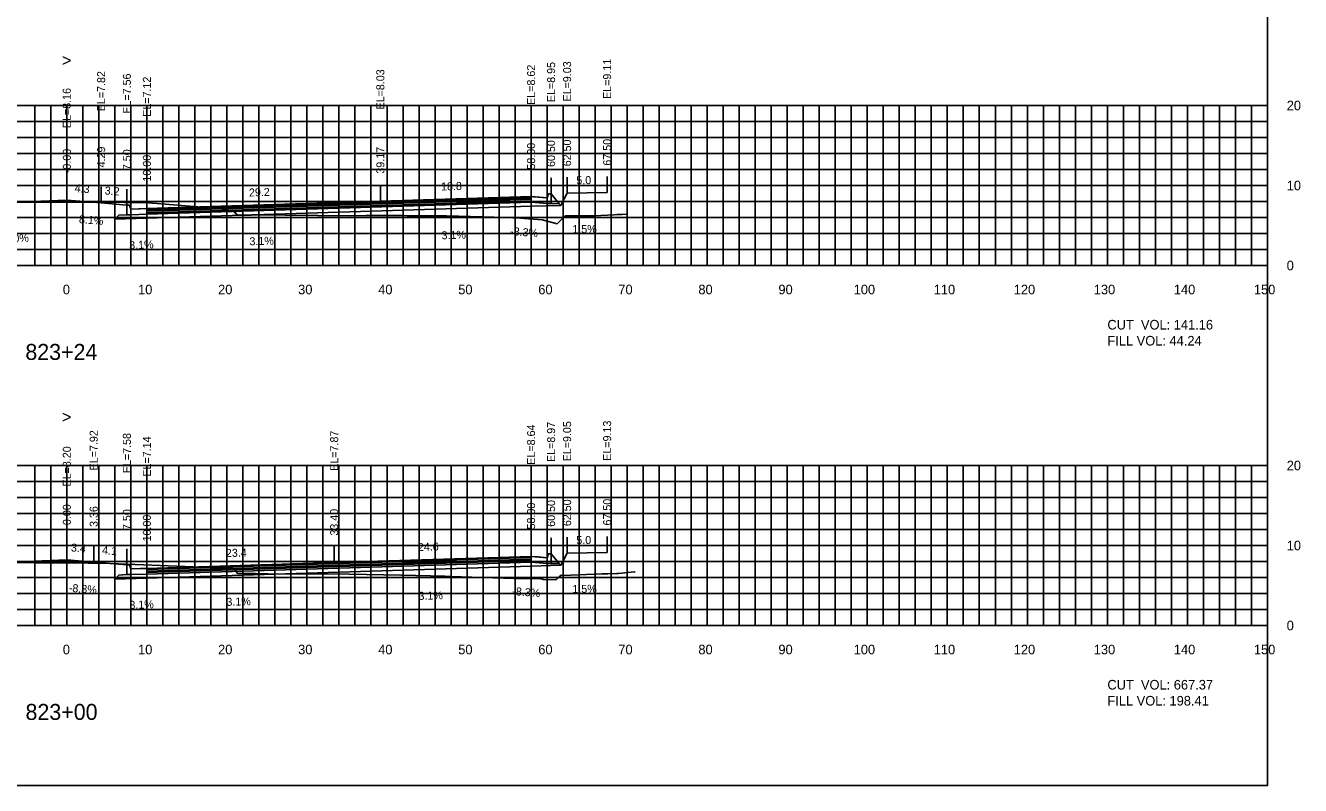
# Model space of a CAD drawing. Extents: x 1797419 to 1809236, y 248759 to 251512.
# Drawn here: x 1806705.8 to 1806865.1, y 250079.4 to 250174.4 of the extents above; entities that cross this region are included whole.
import ezdxf

# ---------------------------------------------------------------- set-up
doc = ezdxf.new("R2010")
doc.units = 0
for name, color, linetype in [('1', 7, 'Continuous'), ('10', 7, 'Continuous'), ('3', 7, 'Continuous'), ('31', 7, 'Continuous'), ('4', 7, 'Continuous'), ('60', 7, 'Continuous'), ('ANNO-TXT', 7, 'Continuous'), ('BASE', 7, 'Continuous'), ('CL-CNST', 7, 'Continuous'), ('Level 62', 7, 'Continuous'), ('LOWER BINDER', 7, 'Continuous'), ('M-ROADS', 7, 'Continuous'), ('UPPER BINDER', 7, 'Continuous'), ('WEARING', 7, 'Continuous')]:
    doc.layers.add(name, color=color, linetype=linetype)

msp = doc.modelspace()

# ---------------------------------------------------------------- linework, layer by layer
for p, q in [((1806710.99, 250152.6), (1806710.99, 250154.6)), ((1806711, 250152.6), (1806711, 250154.6)), ((1806769, 250153.05), (1806769, 250155.05)), ((1806769, 250153.05), (1806769, 250155.05)), ((1806771.5, 250153.38), (1806771.5, 250155.38)), ((1806773.5, 250153.46), (1806773.5, 250155.46)), ((1806778.5, 250153.54), (1806778.5, 250155.54)), ((1806715.29, 250152.25), (1806715.29, 250154.25)), ((1806718.5, 250151.99), (1806718.5, 250153.99)), ((1806721, 250151.55), (1806721, 250153.55)), ((1806750.17, 250152.46), (1806750.17, 250154.46)), ((1806769, 250108.07), (1806769, 250110.07)), ((1806771.5, 250108.4), (1806771.5, 250110.4)), ((1806773.5, 250108.48), (1806773.5, 250110.48)), ((1806778.5, 250108.56), (1806778.5, 250110.56)), ((1806711, 250107.63), (1806711, 250109.63)), ((1806714.36, 250107.35), (1806714.36, 250109.35)), ((1806718.5, 250107.01), (1806718.5, 250109.01)), ((1806721, 250106.57), (1806721, 250108.57)), ((1806744.4, 250107.3), (1806744.4, 250109.3))]:
    msp.add_line(p, q)
for points in [[(1806561, 250079.43), (1806861, 250079.43), (1806861, 250269.43), (1806561, 250269.43)], [(1806769, 250153.05), (1806771, 250152.88), (1806771.17, 250153.38), (1806771.5, 250153.38), (1806771.5, 250152.17), (1806771, 250152.17), (1806769, 250152.33)], [(1806718.5, 250151.99), (1806718.83, 250151.99), (1806719, 250151.49), (1806721, 250151.55), (1806721, 250150.83), (1806719, 250150.77), (1806718.5, 250150.77)], [(1806769, 250108.07), (1806771, 250107.9), (1806771.17, 250108.4), (1806771.5, 250108.4), (1806771.5, 250107.19), (1806771, 250107.19), (1806769, 250107.35)], [(1806718.5, 250107.01), (1806718.83, 250107.01), (1806719, 250106.51), (1806721, 250106.57), (1806721, 250105.85), (1806719, 250105.79), (1806718.5, 250105.79)]]:
    msp.add_lwpolyline(points, close=True)
at = {"layer": '60'}
for p, q in [((1806861, 250144.43), (1806861, 250164.43)), ((1806861.06, 250164.43), (1806861, 250164.43)), ((1806861.06, 250154.43), (1806861, 250154.43)), ((1806561, 250144.43), (1806861, 250144.43)), ((1806711, 250144.37), (1806711, 250144.43)), ((1806721, 250144.37), (1806721, 250144.43)), ((1806731, 250144.37), (1806731, 250144.43)), ((1806741, 250144.37), (1806741, 250144.43)), ((1806751, 250144.37), (1806751, 250144.43)), ((1806761, 250144.37), (1806761, 250144.43)), ((1806771, 250144.37), (1806771, 250144.43)), ((1806781, 250144.37), (1806781, 250144.43)), ((1806791, 250144.37), (1806791, 250144.43)), ((1806801, 250144.37), (1806801, 250144.43)), ((1806811, 250144.37), (1806811, 250144.43)), ((1806821, 250144.37), (1806821, 250144.43)), ((1806831, 250144.37), (1806831, 250144.43)), ((1806841, 250144.37), (1806841, 250144.43)), ((1806851, 250144.37), (1806851, 250144.43)), ((1806861, 250144.37), (1806861, 250144.43)), ((1806861.06, 250144.43), (1806861, 250144.43)), ((1806861, 250099.43), (1806861, 250119.43)), ((1806861.06, 250119.43), (1806861, 250119.43)), ((1806861.06, 250109.43), (1806861, 250109.43)), ((1806561, 250099.43), (1806861, 250099.43)), ((1806711, 250099.37), (1806711, 250099.43)), ((1806721, 250099.37), (1806721, 250099.43)), ((1806731, 250099.37), (1806731, 250099.43)), ((1806741, 250099.37), (1806741, 250099.43)), ((1806751, 250099.37), (1806751, 250099.43)), ((1806761, 250099.37), (1806761, 250099.43)), ((1806771, 250099.37), (1806771, 250099.43)), ((1806781, 250099.37), (1806781, 250099.43)), ((1806791, 250099.37), (1806791, 250099.43)), ((1806801, 250099.37), (1806801, 250099.43)), ((1806811, 250099.37), (1806811, 250099.43)), ((1806821, 250099.37), (1806821, 250099.43)), ((1806831, 250099.37), (1806831, 250099.43)), ((1806841, 250099.37), (1806841, 250099.43)), ((1806851, 250099.37), (1806851, 250099.43)), ((1806861, 250099.37), (1806861, 250099.43)), ((1806861.06, 250099.43), (1806861, 250099.43))]:
    msp.add_line(p, q, dxfattribs=at)
at = {"layer": 'BASE'}
for points in [[(1806721, 250150.83), (1806769, 250152.33), (1806771, 250152.17), (1806771.5, 250152.17), (1806772.5, 250152.15), (1806772.7, 250151.94), (1806769, 250151.83), (1806721, 250150.33), (1806717, 250150.21), (1806717.5, 250150.71), (1806718.5, 250150.77), (1806719, 250150.77)], [(1806721, 250105.85), (1806769, 250107.35), (1806771, 250107.19), (1806771.5, 250107.19), (1806772.5, 250107.17), (1806772.7, 250106.96), (1806769, 250106.85), (1806721, 250105.35), (1806717, 250105.23), (1806717.5, 250105.73), (1806718.5, 250105.79), (1806719, 250105.79)]]:
    msp.add_lwpolyline(points, close=True, dxfattribs=at)
at = {"layer": 'CL-CNST'}
for points in [[(1806698.99, 250152.12), (1806710.99, 250152.6), (1806711, 250152.6), (1806715.29, 250152.25), (1806718.5, 250151.99), (1806718.83, 250151.99), (1806718.96, 250151.62), (1806719, 250151.49), (1806720.14, 250151.53), (1806721, 250151.55), (1806750.17, 250152.46), (1806769, 250153.05), (1806769, 250153.05), (1806769.3, 250153.02), (1806771, 250152.88), (1806771.11, 250153.2), (1806771.17, 250153.38), (1806771.5, 250153.38), (1806772.5, 250152.15), (1806772.7, 250151.94), (1806773.13, 250152.77), (1806773.5, 250153.46), (1806778.5, 250153.54)], [(1806691.5, 250106.85), (1806711, 250107.63), (1806714.36, 250107.35), (1806718.5, 250107.01), (1806718.83, 250107.01), (1806718.92, 250106.75), (1806719, 250106.51), (1806720.18, 250106.55), (1806721, 250106.57), (1806744.4, 250107.3), (1806769, 250108.07), (1806769.87, 250108), (1806771, 250107.9), (1806771.11, 250108.22), (1806771.17, 250108.4), (1806771.5, 250108.4), (1806772.5, 250107.17), (1806772.7, 250106.96), (1806773.05, 250107.62), (1806773.5, 250108.48), (1806778.5, 250108.56)]]:
    msp.add_lwpolyline(points, dxfattribs=at)
at = {"layer": 'Level 62'}
for p, q in [((1806561, 250164.43), (1806861, 250164.43)), ((1806707, 250144.43), (1806707, 250164.43)), ((1806709, 250144.43), (1806709, 250164.43)), ((1806711, 250144.43), (1806711, 250164.43)), ((1806713, 250144.43), (1806713, 250164.43)), ((1806715, 250144.43), (1806715, 250164.43)), ((1806717, 250144.43), (1806717, 250164.43)), ((1806719, 250144.43), (1806719, 250164.43)), ((1806721, 250144.43), (1806721, 250164.43)), ((1806723, 250144.43), (1806723, 250164.43)), ((1806725, 250144.43), (1806725, 250164.43)), ((1806727, 250144.43), (1806727, 250164.43)), ((1806729, 250144.43), (1806729, 250164.43)), ((1806731, 250144.43), (1806731, 250164.43)), ((1806733, 250144.43), (1806733, 250164.43)), ((1806735, 250144.43), (1806735, 250164.43)), ((1806737, 250144.43), (1806737, 250164.43)), ((1806739, 250144.43), (1806739, 250164.43)), ((1806741, 250144.43), (1806741, 250164.43)), ((1806743, 250144.43), (1806743, 250164.43)), ((1806745, 250144.43), (1806745, 250164.43)), ((1806747, 250144.43), (1806747, 250164.43)), ((1806749, 250144.43), (1806749, 250164.43)), ((1806751, 250144.43), (1806751, 250164.43)), ((1806753, 250144.43), (1806753, 250164.43)), ((1806755, 250144.43), (1806755, 250164.43)), ((1806757, 250144.43), (1806757, 250164.43)), ((1806759, 250144.43), (1806759, 250164.43)), ((1806761, 250144.43), (1806761, 250164.43)), ((1806763, 250144.43), (1806763, 250164.43)), ((1806765, 250144.43), (1806765, 250164.43)), ((1806767, 250144.43), (1806767, 250164.43)), ((1806769, 250144.43), (1806769, 250164.43)), ((1806771, 250144.43), (1806771, 250164.43)), ((1806773, 250144.43), (1806773, 250164.43)), ((1806775, 250144.43), (1806775, 250164.43)), ((1806777, 250144.43), (1806777, 250164.43)), ((1806779, 250144.43), (1806779, 250164.43)), ((1806781, 250144.43), (1806781, 250164.43)), ((1806783, 250144.43), (1806783, 250164.43)), ((1806785, 250144.43), (1806785, 250164.43)), ((1806787, 250144.43), (1806787, 250164.43)), ((1806789, 250144.43), (1806789, 250164.43)), ((1806791, 250144.43), (1806791, 250164.43)), ((1806793, 250144.43), (1806793, 250164.43)), ((1806795, 250144.43), (1806795, 250164.43)), ((1806797, 250144.43), (1806797, 250164.43)), ((1806799, 250144.43), (1806799, 250164.43)), ((1806801, 250144.43), (1806801, 250164.43)), ((1806803, 250144.43), (1806803, 250164.43)), ((1806805, 250144.43), (1806805, 250164.43)), ((1806807, 250144.43), (1806807, 250164.43)), ((1806809, 250144.43), (1806809, 250164.43)), ((1806811, 250144.43), (1806811, 250164.43)), ((1806813, 250144.43), (1806813, 250164.43)), ((1806815, 250144.43), (1806815, 250164.43)), ((1806817, 250144.43), (1806817, 250164.43)), ((1806819, 250144.43), (1806819, 250164.43)), ((1806821, 250144.43), (1806821, 250164.43)), ((1806823, 250144.43), (1806823, 250164.43)), ((1806825, 250144.43), (1806825, 250164.43)), ((1806827, 250144.43), (1806827, 250164.43)), ((1806829, 250144.43), (1806829, 250164.43)), ((1806831, 250144.43), (1806831, 250164.43)), ((1806833, 250144.43), (1806833, 250164.43)), ((1806835, 250144.43), (1806835, 250164.43)), ((1806837, 250144.43), (1806837, 250164.43)), ((1806839, 250144.43), (1806839, 250164.43)), ((1806841, 250144.43), (1806841, 250164.43)), ((1806843, 250144.43), (1806843, 250164.43)), ((1806845, 250144.43), (1806845, 250164.43)), ((1806847, 250144.43), (1806847, 250164.43)), ((1806849, 250144.43), (1806849, 250164.43)), ((1806851, 250144.43), (1806851, 250164.43)), ((1806853, 250144.43), (1806853, 250164.43)), ((1806855, 250144.43), (1806855, 250164.43)), ((1806857, 250144.43), (1806857, 250164.43)), ((1806859, 250144.43), (1806859, 250164.43)), ((1806861, 250144.43), (1806861, 250164.43)), ((1806561, 250162.43), (1806861, 250162.43)), ((1806561, 250160.43), (1806861, 250160.43)), ((1806561, 250158.43), (1806861, 250158.43)), ((1806561, 250156.43), (1806861, 250156.43)), ((1806561, 250154.43), (1806861, 250154.43)), ((1806561, 250152.43), (1806861, 250152.43)), ((1806561, 250150.43), (1806861, 250150.43)), ((1806561, 250148.43), (1806861, 250148.43)), ((1806561, 250146.43), (1806861, 250146.43)), ((1806561, 250144.43), (1806861, 250144.43)), ((1806561, 250119.43), (1806861, 250119.43)), ((1806707, 250099.43), (1806707, 250119.43)), ((1806709, 250099.43), (1806709, 250119.43)), ((1806711, 250099.43), (1806711, 250119.43)), ((1806713, 250099.43), (1806713, 250119.43)), ((1806715, 250099.43), (1806715, 250119.43)), ((1806717, 250099.43), (1806717, 250119.43)), ((1806719, 250099.43), (1806719, 250119.43)), ((1806721, 250099.43), (1806721, 250119.43)), ((1806723, 250099.43), (1806723, 250119.43)), ((1806725, 250099.43), (1806725, 250119.43)), ((1806727, 250099.43), (1806727, 250119.43)), ((1806729, 250099.43), (1806729, 250119.43)), ((1806731, 250099.43), (1806731, 250119.43)), ((1806733, 250099.43), (1806733, 250119.43)), ((1806735, 250099.43), (1806735, 250119.43)), ((1806737, 250099.43), (1806737, 250119.43)), ((1806739, 250099.43), (1806739, 250119.43)), ((1806741, 250099.43), (1806741, 250119.43)), ((1806743, 250099.43), (1806743, 250119.43)), ((1806745, 250099.43), (1806745, 250119.43)), ((1806747, 250099.43), (1806747, 250119.43)), ((1806749, 250099.43), (1806749, 250119.43)), ((1806751, 250099.43), (1806751, 250119.43)), ((1806753, 250099.43), (1806753, 250119.43)), ((1806755, 250099.43), (1806755, 250119.43)), ((1806757, 250099.43), (1806757, 250119.43)), ((1806759, 250099.43), (1806759, 250119.43)), ((1806761, 250099.43), (1806761, 250119.43)), ((1806763, 250099.43), (1806763, 250119.43)), ((1806765, 250099.43), (1806765, 250119.43)), ((1806767, 250099.43), (1806767, 250119.43)), ((1806769, 250099.43), (1806769, 250119.43)), ((1806771, 250099.43), (1806771, 250119.43)), ((1806773, 250099.43), (1806773, 250119.43)), ((1806775, 250099.43), (1806775, 250119.43)), ((1806777, 250099.43), (1806777, 250119.43)), ((1806779, 250099.43), (1806779, 250119.43)), ((1806781, 250099.43), (1806781, 250119.43)), ((1806783, 250099.43), (1806783, 250119.43)), ((1806785, 250099.43), (1806785, 250119.43)), ((1806787, 250099.43), (1806787, 250119.43)), ((1806789, 250099.43), (1806789, 250119.43)), ((1806791, 250099.43), (1806791, 250119.43)), ((1806793, 250099.43), (1806793, 250119.43)), ((1806795, 250099.43), (1806795, 250119.43)), ((1806797, 250099.43), (1806797, 250119.43)), ((1806799, 250099.43), (1806799, 250119.43)), ((1806801, 250099.43), (1806801, 250119.43)), ((1806803, 250099.43), (1806803, 250119.43)), ((1806805, 250099.43), (1806805, 250119.43)), ((1806807, 250099.43), (1806807, 250119.43)), ((1806809, 250099.43), (1806809, 250119.43)), ((1806811, 250099.43), (1806811, 250119.43)), ((1806813, 250099.43), (1806813, 250119.43)), ((1806815, 250099.43), (1806815, 250119.43)), ((1806817, 250099.43), (1806817, 250119.43)), ((1806819, 250099.43), (1806819, 250119.43)), ((1806821, 250099.43), (1806821, 250119.43)), ((1806823, 250099.43), (1806823, 250119.43)), ((1806825, 250099.43), (1806825, 250119.43)), ((1806827, 250099.43), (1806827, 250119.43)), ((1806829, 250099.43), (1806829, 250119.43)), ((1806831, 250099.43), (1806831, 250119.43)), ((1806833, 250099.43), (1806833, 250119.43)), ((1806835, 250099.43), (1806835, 250119.43)), ((1806837, 250099.43), (1806837, 250119.43)), ((1806839, 250099.43), (1806839, 250119.43)), ((1806841, 250099.43), (1806841, 250119.43)), ((1806843, 250099.43), (1806843, 250119.43)), ((1806845, 250099.43), (1806845, 250119.43)), ((1806847, 250099.43), (1806847, 250119.43)), ((1806849, 250099.43), (1806849, 250119.43)), ((1806851, 250099.43), (1806851, 250119.43)), ((1806853, 250099.43), (1806853, 250119.43)), ((1806855, 250099.43), (1806855, 250119.43)), ((1806857, 250099.43), (1806857, 250119.43)), ((1806859, 250099.43), (1806859, 250119.43)), ((1806861, 250099.43), (1806861, 250119.43)), ((1806561, 250117.43), (1806861, 250117.43)), ((1806561, 250115.43), (1806861, 250115.43)), ((1806561, 250113.43), (1806861, 250113.43)), ((1806561, 250111.43), (1806861, 250111.43)), ((1806561, 250109.43), (1806861, 250109.43)), ((1806561, 250107.43), (1806861, 250107.43)), ((1806561, 250105.43), (1806861, 250105.43)), ((1806561, 250103.43), (1806861, 250103.43)), ((1806561, 250101.43), (1806861, 250101.43)), ((1806561, 250099.43), (1806861, 250099.43))]:
    msp.add_line(p, q, dxfattribs=at)
at = {"layer": 'LOWER BINDER'}
for points in [[(1806721, 250151.21), (1806769, 250152.71), (1806769, 250152.52), (1806721, 250151.03)], [(1806721, 250151.03), (1806769, 250152.52), (1806769, 250152.33), (1806721, 250150.83)], [(1806721, 250106.23), (1806769, 250107.73), (1806769, 250107.54), (1806721, 250106.05)], [(1806721, 250106.05), (1806769, 250107.54), (1806769, 250107.35), (1806721, 250105.85)]]:
    msp.add_lwpolyline(points, close=True, dxfattribs=at)
at = {"layer": 'M-ROADS'}
for points in [[(1806702.79, 250152.36), (1806707.99, 250152.33), (1806708.34, 250152.33), (1806708.53, 250152.33), (1806718.22, 250152.32), (1806720.26, 250152.31), (1806720.36, 250152.31), (1806720.75, 250152.31), (1806729.41, 250151.6), (1806729.5, 250151.59), (1806729.53, 250151.59), (1806729.62, 250151.59), (1806729.91, 250151.6), (1806730, 250151.59), (1806730, 250151.59), (1806731.6, 250151.26), (1806731.72, 250151.28), (1806732.04, 250151.03), (1806732.08, 250151.02), (1806732.3, 250150.73), (1806733.93, 250150.74), (1806734.04, 250150.74), (1806734.16, 250150.75), (1806734.31, 250150.75), (1806734.47, 250150.76), (1806734.66, 250150.77), (1806734.68, 250150.77), (1806738.29, 250150.74), (1806746.44, 250150.66), (1806748.4, 250150.67), (1806749.73, 250150.67), (1806750.12, 250150.68), (1806750.64, 250150.68), (1806751.08, 250150.68), (1806751.1, 250150.68), (1806752.85, 250150.67), (1806753.1, 250150.67), (1806753.51, 250150.66), (1806756.68, 250150.65), (1806757.27, 250150.64), (1806758.44, 250150.64), (1806765.87, 250150.43), (1806766.71, 250150.41), (1806766.96, 250150.41), (1806766.98, 250150.41), (1806767.23, 250150.41), (1806768.69, 250150.28), (1806770.44, 250150.12), (1806770.55, 250150.09), (1806772.26, 250149.66), (1806772.82, 250150.18), (1806773.25, 250150.62), (1806773.51, 250150.62), (1806773.73, 250150.62), (1806774.46, 250150.62), (1806776.75, 250150.64), (1806776.89, 250150.64), (1806779.4, 250150.76), (1806779.77, 250150.82), (1806779.85, 250150.8), (1806779.95, 250150.8), (1806780.32, 250150.8), (1806780.88, 250150.85), (1806780.91, 250150.85)], [(1806700.25, 250107.31), (1806713.68, 250107.22), (1806714.83, 250107.21), (1806714.87, 250107.21), (1806715.31, 250107.21), (1806716.41, 250107.2), (1806729.93, 250106.63), (1806730.98, 250106.59), (1806731.06, 250106.59), (1806731.35, 250106.59), (1806731.49, 250106.59), (1806731.49, 250106.59), (1806731.7, 250106.63), (1806731.8, 250106.55), (1806731.89, 250106.55), (1806732.32, 250105.94), (1806733.57, 250105.95), (1806733.66, 250105.95), (1806733.75, 250105.95), (1806733.86, 250105.94), (1806733.98, 250105.94), (1806734.14, 250105.93), (1806734.32, 250105.93), (1806734.55, 250105.92), (1806734.57, 250105.92), (1806735.83, 250105.91), (1806736.13, 250105.91), (1806746.24, 250105.85), (1806752.83, 250105.71), (1806758.24, 250105.58), (1806758.91, 250105.56), (1806759.01, 250105.56), (1806760.29, 250105.51), (1806760.3, 250105.51), (1806766.86, 250105.3), (1806767.34, 250105.3), (1806770.17, 250105.26), (1806770.24, 250105.26), (1806770.24, 250105.26), (1806770.54, 250105.2), (1806772.13, 250105.16), (1806772.49, 250105.5), (1806772.76, 250105.72), (1806772.91, 250105.69), (1806772.97, 250105.69), (1806777.88, 250105.89), (1806778.44, 250105.89), (1806778.6, 250105.89), (1806779.73, 250105.94), (1806779.81, 250105.95), (1806779.83, 250105.95), (1806779.85, 250105.95), (1806779.94, 250105.95), (1806781.94, 250106.13), (1806782.02, 250106.13)]]:
    msp.add_lwpolyline(points, dxfattribs=at)
at = {"layer": 'UPPER BINDER'}
for points in [[(1806721, 250151.4), (1806769, 250152.9), (1806769, 250152.71), (1806721, 250151.21)], [(1806721, 250106.42), (1806769, 250107.92), (1806769, 250107.73), (1806721, 250106.23)]]:
    msp.add_lwpolyline(points, close=True, dxfattribs=at)
at = {"layer": 'WEARING'}
for points in [[(1806721, 250151.55), (1806769, 250153.05), (1806769, 250152.9), (1806721, 250151.4)], [(1806721, 250106.57), (1806769, 250108.07), (1806769, 250107.92), (1806721, 250106.42)]]:
    msp.add_lwpolyline(points, close=True, dxfattribs=at)

# ---------------------------------------------------------------- texts
at = {"layer": '1'}
for s, p in [('823+24', (1806705.82, 250132.63)), ('823+00', (1806705.84, 250087.63))]:
    msp.add_text(s, height=2, dxfattribs=at).set_placement(p)
at = {"layer": '10'}
for s, p in [('0', (1806710.5, 250140.83)), ('10', (1806719.9, 250140.83)), ('20', (1806729.9, 250140.83)), ('30', (1806739.9, 250140.83)), ('40', (1806749.9, 250140.83)), ('50', (1806759.9, 250140.83)), ('60', (1806769.9, 250140.83)), ('70', (1806779.9, 250140.83)), ('80', (1806789.9, 250140.83)), ('90', (1806799.9, 250140.83)), ('100', (1806809.3, 250140.83)), ('110', (1806819.3, 250140.83)), ('120', (1806829.3, 250140.83)), ('130', (1806839.3, 250140.83)), ('140', (1806849.3, 250140.83)), ('150', (1806859.3, 250140.83)), ('0', (1806710.5, 250095.83)), ('10', (1806719.9, 250095.83)), ('20', (1806729.9, 250095.83)), ('30', (1806739.9, 250095.83)), ('40', (1806749.9, 250095.83)), ('50', (1806759.9, 250095.83)), ('60', (1806769.9, 250095.83)), ('70', (1806779.9, 250095.83)), ('80', (1806789.9, 250095.83)), ('90', (1806799.9, 250095.83)), ('100', (1806809.3, 250095.83)), ('110', (1806819.3, 250095.83)), ('120', (1806829.3, 250095.83)), ('130', (1806839.3, 250095.83)), ('140', (1806849.3, 250095.83)), ('150', (1806859.3, 250095.83))]:
    msp.add_text(s, height=1.2, dxfattribs=at).set_placement(p)
at = {"layer": '3'}
for s, p in [('EL=8.03', (1806750.67, 250163.93)), ('EL=8.62', (1806769.5, 250164.51)), ('EL=8.95', (1806772, 250164.85)), ('EL=9.03', (1806774, 250164.93)), ('EL=9.11', (1806779, 250165.25)), ('EL=7.82', (1806715.79, 250163.71)), ('EL=7.56', (1806719, 250163.41)), ('EL=7.12', (1806721.5, 250163.02)), ('EL=8.16', (1806711.49, 250161.6)), ('58.00', (1806769.5, 250156.42)), ('60.50', (1806772, 250156.75)), ('62.50', (1806774, 250156.83)), ('67.50', (1806779, 250156.91)), ('-0.00', (1806711.5, 250155.97)), ('4.29', (1806715.79, 250156.69)), ('7.50', (1806719, 250156.35)), ('10.00', (1806721.5, 250154.92)), ('39.17', (1806750.67, 250155.91)), ('EL=8.64', (1806769.5, 250119.53)), ('EL=8.97', (1806772, 250119.87)), ('EL=9.05', (1806774, 250119.95)), ('EL=9.13', (1806779, 250120.02)), ('EL=7.92', (1806714.86, 250118.82)), ('EL=7.58', (1806719, 250118.47)), ('EL=7.14', (1806721.5, 250118.04)), ('EL=7.87', (1806744.9, 250118.77)), ('EL=8.20', (1806711.5, 250116.81)), ('58.00', (1806769.5, 250111.44)), ('60.50', (1806772, 250111.77)), ('62.50', (1806774, 250111.85)), ('67.50', (1806779, 250111.93)), ('0.00', (1806711.5, 250111.99)), ('3.36', (1806714.86, 250111.75)), ('7.50', (1806719, 250111.37)), ('10.00', (1806721.5, 250109.94)), ('33.40', (1806744.9, 250110.67))]:
    msp.add_text(s, height=1, rotation=90, dxfattribs=at).set_placement(p)
at = {"layer": '31'}
for s, p in [('20', (1806863.4, 250163.83)), ('10', (1806863.4, 250153.83)), ('0', (1806863.4, 250143.83)), ('20', (1806863.4, 250118.83)), ('10', (1806863.4, 250108.83)), ('0', (1806863.4, 250098.83))]:
    msp.add_text(s, height=1.2, dxfattribs=at).set_placement(p)
at = {"layer": '4'}
for s, rotation, p in [('4.3', 355.3883, (1806711.95, 250153.62)), ('18.8', 1.7851, (1806757.77, 250153.8)), ('5.0', 0.8594, (1806774.66, 250154.58)), ('3.2', 355.3883, (1806715.7, 250153.32)), ('29.2', 1.7851, (1806733.77, 250153.05)), ('8.1%', 355.3883, (1806712.49, 250149.74)), ('-4.0%', 2.2912, (1806702.78, 250147.26)), ('3.1%', 1.7851, (1806757.83, 250147.7)), ('-8.3%', 355.2554, (1806766.34, 250148.25)), ('1.5%', 0.8594, (1806774.16, 250148.47)), ('3.1%', 1.7764, (1806718.81, 250146.48)), ('3.1%', 1.7851, (1806733.83, 250146.95)), ('5.0', 0.8594, (1806774.66, 250109.6)), ('3.4', 355.2593, (1806711.49, 250108.7)), ('4.1', 355.2593, (1806715.37, 250108.37)), ('23.4', 1.7851, (1806730.89, 250107.98)), ('24.6', 1.7851, (1806754.87, 250108.73)), ('-8.3%', 355.2593, (1806711.22, 250103.66)), ('3.1%', 1.7851, (1806754.95, 250102.63)), ('-8.3%', 355.2554, (1806766.62, 250103.25)), ('1.5%', 0.8594, (1806774.16, 250103.49)), ('3.1%', 1.7756, (1806718.83, 250101.5)), ('3.1%', 1.7851, (1806730.95, 250101.88))]:
    msp.add_text(s, height=1, rotation=rotation, dxfattribs=at).set_placement(p)
at = {"layer": '60'}
for p in [(1806710.39, 250169.34), (1806710.39, 250124.76)]:
    msp.add_text('>', height=1.5, dxfattribs=at).set_placement(p)
at = {"layer": 'ANNO-TXT'}
for s, p in [('CUT  VOL: 141.16', (1806841, 250136.43)), ('FILL VOL: 44.24', (1806841, 250134.43)), ('CUT  VOL: 667.37', (1806841, 250091.43)), ('FILL VOL: 198.41', (1806841, 250089.43))]:
    msp.add_text(s, height=1.2, dxfattribs=at).set_placement(p)

doc.saveas('drawing.dxf')
